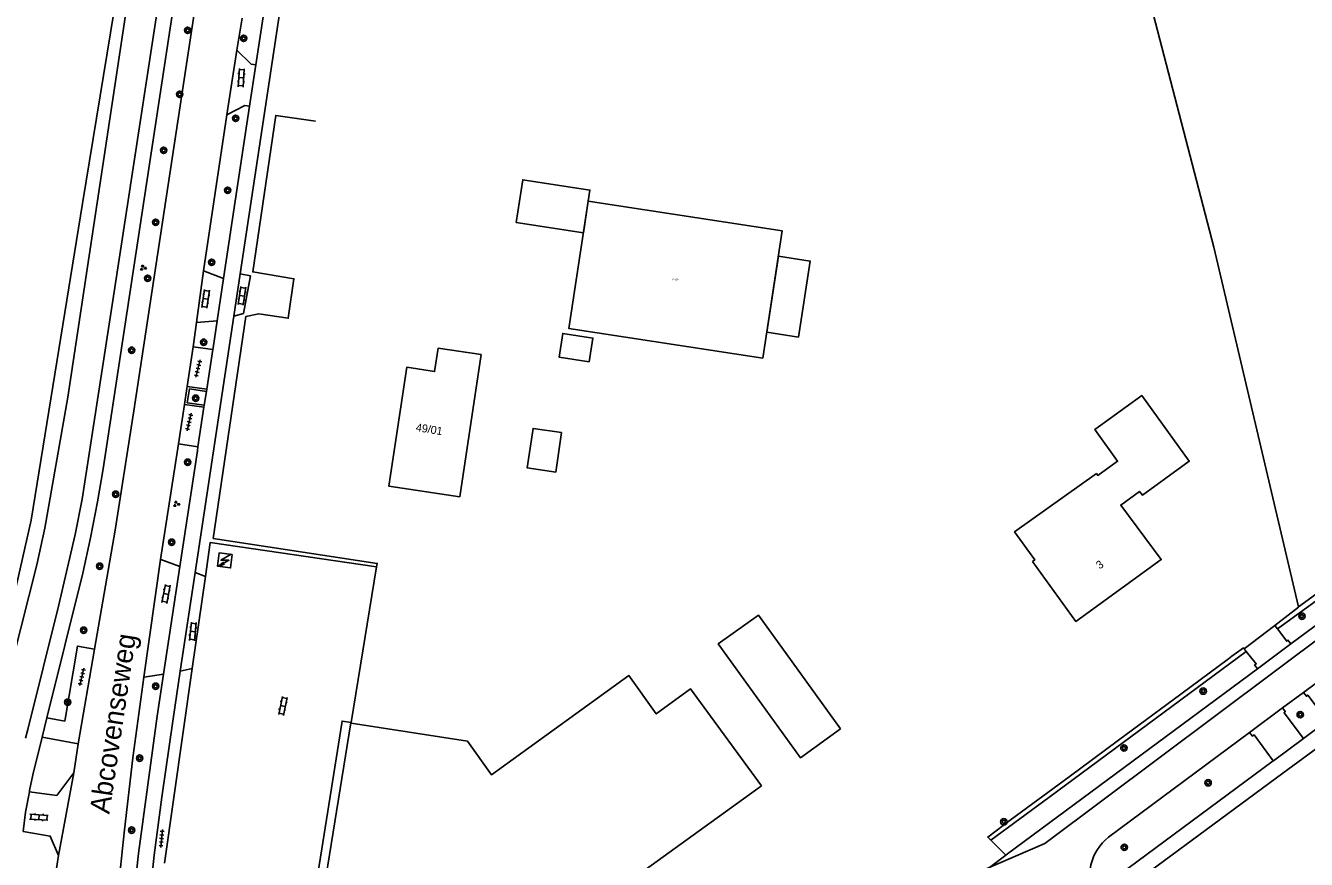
# Model space of a CAD drawing. Extents: x 132994 to 136000, y 393499 to 395512.
# Drawn here: x 133872.7 to 134032.8, y 393671.3 to 393775.6 of the extents above; entities that cross this region are included whole.
import ezdxf

# ---------------------------------------------------------------- set-up
doc = ezdxf.new("R2010")
doc.units = 0
for name, color, linetype in [('gg-afsc-draadraster', 7, 'Continuous'), ('gg-afsc-hekwerk', 7, 'Continuous'), ('gg-afsc-lijn draadraster', 7, 'Continuous'), ('gg-anno-huisnummerreeks BGT', 7, 'Continuous'), ('gg-anno-openbare ruimte label', 7, 'Continuous'), ('gg-bbg-bijgebouw', 7, 'Continuous'), ('gg-bbg-hoofdgebouw', 7, 'Continuous'), ('gg-bbg-lage trafo', 7, 'Continuous'), ('gg-bbg-luifel en loopbrug', 7, 'Continuous'), ('gg-bbg-overig bouwwerk', 7, 'Continuous'), ('gg-knt-bronhoudergrens niveau 01', 7, 'Continuous'), ('gg-knt-verharding', 7, 'Continuous'), ('gg-kwrk-duiker nz buis', 7, 'Continuous'), ('gt-symb-boom', 7, 'Continuous'), ('gt-symb-groenvak', 7, 'Continuous'), ('gt-symb-klinker verharding', 7, 'Continuous'), ('gt-symb-tegel verharding', 7, 'Continuous'), ('gt-symb-trafo symbool', 7, 'Continuous'), ('gx-grn-maaiveld', 7, 'Continuous'), ('kenmerkpunt-x pandkandidaat', 7, 'Continuous')]:
    doc.layers.add(name, color=color, linetype=linetype)

# ---------------------------------------------------------------- blocks, each defined once
blk = doc.blocks.new('gt0-BOOM')
at = {"layer": 'gt-symb-boom'}
for radius in [0.4, 0.2]:
    blk.add_circle((0, 0), radius, dxfattribs=at)
blk = doc.blocks.new('gt0-KL1')
at = {"layer": 'gt-symb-klinker verharding'}
for p, q in [((-1.15, 0.3), (1.15, 0.3)), ((-1, -0.3), (-1, 0.3)), ((-0.5, 0.3), (-0.5, 0.45)), ((0, -0.3), (0, 0.3)), ((0.5, 0.3), (0.5, 0.45)), ((1, -0.3), (1, 0.3)), ((-1.15, -0.3), (1.15, -0.3)), ((-0.5, -0.45), (-0.5, -0.3)), ((0.5, -0.45), (0.5, -0.3))]:
    blk.add_line(p, q, dxfattribs=at)
blk = doc.blocks.new('gt0-TEG1')
at = {"layer": 'gt-symb-tegel verharding'}
for p, q in [((-1.13, 0), (1.12, 0)), ((-0.9, -0.25), (-0.9, 0.25)), ((-0.45, -0.25), (-0.45, 0.25)), ((0, -0.25), (0, 0.25)), ((0.45, -0.25), (0.45, 0.25)), ((0.9, -0.25), (0.9, 0.25))]:
    blk.add_line(p, q, dxfattribs=at)
blk = doc.blocks.new('gt0-GRVAK')
at = {"layer": 'gt-symb-groenvak'}
for p, q in [((-0.11, 0.19), (-0.23, 0.24)), ((-0.18, 0.15), (0.09, 0.15)), ((-0.09, 0.21), (-0.16, 0.32)), ((-0.05, 0.21), (-0.05, 0.39)), ((0, 0.21), (0.06, 0.32)), ((0.01, 0.19), (0.13, 0.24)), ((0.26, -0.05), (0.2, 0.06)), ((0.3, -0.05), (0.3, 0.13)), ((0.35, -0.05), (0.41, 0.06)), ((-0.25, -0.23), (-0.36, -0.18)), ((-0.32, -0.26), (-0.05, -0.26)), ((-0.23, -0.21), (-0.29, -0.1)), ((-0.18, -0.2), (-0.18, -0.02)), ((-0.14, -0.21), (-0.07, -0.1)), ((-0.12, -0.23), (0, -0.18)), ((0.24, -0.07), (0.12, -0.02)), ((0.17, -0.11), (0.44, -0.11)), ((0.37, -0.07), (0.49, -0.02))]:
    blk.add_line(p, q, dxfattribs=at)
blk = doc.blocks.new('gt0-HSP')
at = {"layer": 'gt-symb-trafo symbool'}
for points in [[(0.77, 0.75), (-0.53, 0), (0.47, 0), (-0.83, -0.75)], [(-0.22, -0.24), (-0.83, -0.75), (-0.08, -0.48)]]:
    blk.add_lwpolyline(points, dxfattribs=at)

msp = doc.modelspace()

# ---------------------------------------------------------------- linework, layer by layer
at = {"layer": 'gg-afsc-draadraster'}
msp.add_line((134031.84, 393702.91), (134021.25, 393747.87), dxfattribs=at)
at = {"layer": 'gg-afsc-hekwerk'}
for p, q in [((133916.62, 393707.92), (133913.43, 393688.46)), ((133916.62, 393707.92), (133913.43, 393688.46)), ((133913.43, 393688.46), (133913.42, 393688.4)), ((133913.43, 393688.46), (133913.42, 393688.4))]:
    msp.add_line(p, q, dxfattribs=at)
for points in [[(133896.19, 393711.45), (133900.26, 393739.21), (133901.9, 393739.57), (133905.57, 393739), (133906.29, 393743.95), (133901.14, 393744.8), (133904.01, 393764.36), (133908.96, 393763.64)], [(133896.19, 393711.45), (133916.69, 393708.36), (133916.62, 393707.92)]]:
    msp.add_lwpolyline(points, dxfattribs=at)
at = {"layer": 'gg-afsc-lijn draadraster'}
msp.add_line((134031.84, 393702.91), (134021.25, 393747.87), dxfattribs=at)
at = {"layer": 'gg-bbg-bijgebouw'}
msp.add_lwpolyline([(133974.6, 393687.68), (133964.33, 393701.9), (133959.31, 393698.28), (133969.58, 393684.05), (133974.6, 393687.68)], dxfattribs=at)
at = {"layer": 'gg-bbg-hoofdgebouw'}
msp.add_line((133913.38, 393688.41), (133913.42, 393688.4), dxfattribs=at)
for points in [[(133927, 393716.67), (133918.15, 393718), (133920.39, 393732.87), (133923.87, 393732.34), (133924.32, 393735.28), (133929.68, 393734.47), (133927, 393716.67)], [(133998.58, 393708.58), (133998.87, 393708.79), (133996.36, 393712.3), (134006.58, 393719.59), (134006.75, 393719.35), (134009.23, 393721.12), (134006.39, 393725.11), (134012.24, 393729.34), (134018.18, 393721.13), (134012.32, 393716.9), (134011.96, 393717.36), (134009.62, 393715.65), (134014.69, 393708.84), (134003.99, 393701.1), (133998.58, 393708.58)], [(133913.42, 393688.4), (133927.99, 393686.12), (133930.99, 393681.91), (133948.16, 393694.33), (133951.57, 393689.53), (133955.86, 393692.67), (133964.71, 393680.53)], [(133913.38, 393688.41), (133907.59, 393652.59), (133925.79, 393649.67)], [(133964.71, 393680.53), (133943.88, 393665.48), (133945.1, 393663.77), (133925.84, 393649.83), (133925.79, 393649.67)]]:
    msp.add_lwpolyline(points, dxfattribs=at)
at = {"layer": 'gg-bbg-lage trafo'}
msp.add_lwpolyline([(133898.58, 393709.46), (133898.36, 393707.79), (133896.73, 393708.01), (133896.95, 393709.68), (133898.58, 393709.46)], dxfattribs=at)
at = {"layer": 'gg-bbg-luifel en loopbrug'}
for points in [[(133943.07, 393753.65), (133943.28, 393755.03), (133934.88, 393756.32), (133934.06, 393750.98), (133942.46, 393749.7), (133943.07, 393753.65)], [(133969.36, 393736.64), (133970.82, 393746.15), (133966.83, 393746.76), (133965.38, 393737.25), (133969.36, 393736.64)]]:
    msp.add_lwpolyline(points, dxfattribs=at)
at = {"layer": 'gg-bbg-overig bouwwerk'}
msp.add_lwpolyline([(133943.19, 393733.55), (133943.65, 393736.52), (133939.89, 393737.1), (133939.44, 393734.13), (133943.19, 393733.55)], dxfattribs=at)
at = {"layer": 'gg-knt-bronhoudergrens niveau 01'}
msp.add_lwpolyline([(133939.73, 393724.72), (133936.17, 393725.24), (133935.45, 393720.29), (133939.01, 393719.77), (133939.73, 393724.72)], dxfattribs=at)
at = {"layer": 'gg-knt-verharding'}
for p, q in [((133899.81, 393776.52), (133899.14, 393772.53)), ((133901.52, 393770.67), (133902.51, 393777.24)), ((133899.14, 393772.53), (133897.89, 393764.43)), ((133900.74, 393765.51), (133901.52, 393770.67)), ((133897.48, 393743.98), (133900.74, 393765.51)), ((133897.89, 393764.43), (133894.97, 393744.94)), ((133894.97, 393744.94), (133894.11, 393738.47)), ((133894.97, 393744.94), (133897.48, 393743.98)), ((133896.68, 393738.68), (133897.48, 393743.98)), ((133898.76, 393739.26), (133899.56, 393744.54)), ((133898.76, 393739.26), (133893.93, 393707.21)), ((133894.11, 393738.47), (133893.71, 393735.45)), ((133894.11, 393738.47), (133896.68, 393738.68)), ((133896.17, 393735.31), (133896.68, 393738.68)), ((133893.71, 393735.45), (133892.94, 393730.49)), ((133896.14, 393735.11), (133893.71, 393735.45)), ((133895.39, 393730.14), (133896.14, 393735.11)), ((133896.14, 393735.11), (133896.17, 393735.31)), ((133892.94, 393730.49), (133895.39, 393730.14)), ((133895.08, 393728.12), (133895.34, 393729.83)), ((133895.34, 393729.83), (133895.39, 393730.14)), ((133891.84, 393723.29), (133892.59, 393728.24)), ((133892.59, 393728.24), (133895.04, 393727.89)), ((133895.04, 393727.89), (133895.08, 393728.12)), ((133894.29, 393722.91), (133895.04, 393727.89)), ((133891.76, 393722.74), (133891.84, 393723.29)), ((133894.29, 393722.91), (133891.84, 393723.29)), ((133891.76, 393722.74), (133889.6, 393708.85)), ((133892.03, 393707.96), (133894.22, 393722.43)), ((133894.22, 393722.43), (133894.29, 393722.91)), ((133887.53, 393694.14), (133889.6, 393708.85)), ((133889.6, 393708.85), (133889.63, 393708.84)), ((133889.63, 393708.84), (133892.03, 393707.96)), ((133889.99, 393694.5), (133892.03, 393707.96)), ((133893.93, 393707.21), (133892.07, 393694.89)), ((133895.22, 393706.71), (133893.93, 393707.21)), ((133893.57, 393695.21), (133895.22, 393706.71)), ((133881.35, 393697.63), (133879.32, 393685.78)), ((133887.53, 393694.14), (133889.99, 393694.5)), ((133890.1, 393670.86), (133893.57, 393695.21)), ((133892.07, 393694.89), (133893.57, 393695.21)), ((133875.41, 393689.05), (133874.81, 393686.64)), ((133879.32, 393685.78), (133874.81, 393686.64)), ((133874.81, 393686.64), (133874.81, 393686.64)), ((133878.78, 393682.15), (133879.32, 393685.78)), ((133876.87, 393671.84), (133878.78, 393682.15)), ((133873.25, 393679.95), (133873.22, 393679.79)), ((133876.23, 393667.84), (133876.87, 393671.84))]:
    msp.add_line(p, q, dxfattribs=at)
for points in [[(133899.56, 393744.54), (133907.76, 393798.89), (133911.93, 393825.78), (133913.73, 393836.52), (133915.68, 393846.89), (133917.81, 393857.04), (133920.28, 393867.12), (133922.52, 393874.64)], [(133892.79, 393788.17), (133882.43, 393720.19), (133881.75, 393716.04), (133880.87, 393711.53), (133879.9, 393707.12), (133875.41, 393689.05)], [(133881.35, 393697.63), (133883.92, 393712.5), (133886.26, 393727.44), (133895.36, 393787.29)], [(133899.14, 393772.53), (133900.95, 393770.76), (133901.52, 393770.67)], [(133897.89, 393764.43), (133900.16, 393765.6), (133900.74, 393765.51)], [(133899.56, 393744.54), (133900.86, 393744.3), (133899.96, 393739.6), (133898.76, 393739.26)], [(133892.59, 393728.24), (133892.91, 393730.23), (133892.94, 393730.49)], [(133895.34, 393729.83), (133893.23, 393730.17), (133892.95, 393728.44), (133895.08, 393728.12)], [(133916.62, 393707.92), (133895.83, 393710.98), (133895.22, 393706.71)], [(133875.41, 393689.05), (133877.65, 393688.63), (133879.23, 393698.02), (133881.35, 393697.63)], [(133884.55, 393648.29), (133884.86, 393653.76), (133886.86, 393672.1), (133889.2, 393689.26), (133889.99, 393694.5)], [(133892.07, 393694.89), (133891.17, 393688.94), (133889.77, 393679.13), (133888.82, 393671.86), (133888.31, 393667.08), (133886.73, 393651.07)], [(133887.53, 393694.14), (133886.16, 393684.05), (133885.11, 393675.05)], [(133908.84, 393666.9), (133912.31, 393688.63), (133913.43, 393688.46)], [(133874.81, 393686.64), (133873.64, 393681.92), (133873.25, 393679.95)], [(133878.78, 393682.15), (133876.64, 393679.32), (133873.22, 393679.79)], [(133873.22, 393679.79), (133872.72, 393677.27), (133872.43, 393674.84)], [(133876.87, 393671.84), (133875.82, 393674.27), (133872.43, 393674.84)]]:
    msp.add_lwpolyline(points, dxfattribs=at)
msp.add_arc((134270.99, 393632.46), 388.22, 173.7023, 179.2901, dxfattribs=at)
at = {"layer": 'gg-kwrk-duiker nz buis'}
msp.add_lwpolyline([(133810.97, 393627.5), (133892.22, 393626.76), (134000.13, 393673.32), (134128.53, 393769.46), (134145.44, 393775.09)], dxfattribs=at)
at = {"layer": 'gx-grn-maaiveld'}
for p, q in [((134029.22, 393700.16), (134097.89, 393750.18)), ((134030.87, 393698.29), (134038.02, 393703.59)), ((134025.05, 393697.68), (134028.89, 393700.6)), ((134029.22, 393700.16), (134028.89, 393700.6)), ((134025.3, 393697.36), (134025.05, 393697.68)), ((134030.87, 393698.29), (134026.73, 393695.19)), ((134032.45, 393692.22), (134035.7, 393694.64)), ((134029.83, 393690.28), (134032.45, 393692.22)), ((134025.72, 393687.23), (134029.83, 393690.28)), ((134035.42, 393688.66), (134032.44, 393686.45)), ((133872.74, 393686.51), (133873.01, 393687.59)), ((134028.69, 393683.67), (134006.2, 393667.05)), ((133993.39, 393673.74), (133995.26, 393671.86))]:
    msp.add_line(p, q, dxfattribs=at)
for points in [[(134032.31, 393841.3), (134000.41, 393828.08), (134021.25, 393747.87)], [(133891.17, 393790.48), (133883.75, 393741.77), (133879.8, 393716.37), (133878.95, 393711.96), (133876.92, 393703.18), (133873.01, 393687.59)], [(133867.79, 393688.9), (133873.45, 393713.77), (133879.87, 393753.35), (133885.58, 393788.19)], [(133886.91, 393787.97), (133878.02, 393729.12), (133875.15, 393712.76), (133874.15, 393708.19), (133869.15, 393688.56)], [(133943.07, 393753.65), (133967.32, 393749.93), (133964.88, 393734.03), (133940.63, 393737.74), (133943.07, 393753.65)], [(134031.84, 393702.91), (134042.8, 393710.9), (134043.28, 393711.25), (134047.45, 393714.29), (134047.47, 393714.31), (134093.26, 393747.68)], [(134028.89, 393700.6), (134031.83, 393702.9), (134031.84, 393702.91)], [(134030.87, 393698.29), (134030.52, 393698.76), (134030.36, 393698.62), (134029.22, 393700.16)], [(134025.05, 393697.68), (134024.95, 393697.81), (134023.52, 393696.76), (134023.07, 393696.42), (134017.12, 393692.02), (134009.35, 393686.26), (134003.18, 393681.69), (133995.98, 393676.36), (133992.99, 393674.14), (133993.39, 393673.74)], [(133993.39, 393673.74), (134000.62, 393679.09), (134025.3, 393697.36)], [(134025.3, 393697.36), (134026.56, 393695.78), (134026.34, 393695.67), (134026.73, 393695.19)], [(133995.26, 393671.86), (133995.48, 393672.03), (134026.73, 393695.19)], [(134032.45, 393692.22), (134032.82, 393691.74), (134032.99, 393691.88), (134035.42, 393688.66)], [(134029.83, 393690.28), (134030.19, 393689.82), (134030.04, 393689.67), (134032.44, 393686.45)], [(134025.72, 393687.23), (134008.11, 393674.13), (134007.71, 393673.79), (134007.34, 393673.42), (134007, 393673.02), (134006.7, 393672.59), (134006.44, 393672.13), (134006.22, 393671.66), (134006.04, 393671.16), (134005.9, 393670.66), (134005.81, 393670.14), (134005.76, 393669.62), (134005.76, 393669.09), (134005.8, 393668.57), (134005.89, 393668.05), (134006.02, 393667.54), (134006.2, 393667.05)], [(134028.69, 393683.67), (134026.28, 393686.9), (134026.07, 393686.76), (134025.72, 393687.23)], [(134028.69, 393683.67), (134028.7, 393683.68), (134032.44, 393686.45)], [(134009.03, 393666.73), (134029.86, 393682.11), (134033.61, 393684.88), (134035.12, 393686)], [(133995.26, 393671.86), (133993.2, 393670.33), (133986.48, 393665.34), (133984.36, 393663.74)]]:
    msp.add_lwpolyline(points, dxfattribs=at)

# ---------------------------------------------------------------- block references
at = {"layer": 'gt-symb-boom'}
for p in [(133893, 393775), (133900, 393774), (133892, 393767), (133899, 393764), (133890, 393760), (133898, 393755), (133889, 393751), (133896, 393746), (133888, 393744), (133895, 393736), (133886, 393735), (133894, 393729), (133893, 393721), (133884, 393717), (133891, 393711), (133882, 393708), (134032.27, 393701.76), (133880, 393700), (133889, 393693), (134019.92, 393692.39), (133878, 393691), (134032.05, 393689.44), (134010.02, 393685.28), (133887, 393684), (134020.54, 393680.93), (133886, 393675), (133995.01, 393676.05), (134010.06, 393672.86)]:
    msp.add_blockref('gt0-BOOM', p, dxfattribs=at)
at = {"layer": 'gt-symb-groenvak'}
for p in [(133887.42, 393745.3), (133891.58, 393715.77)]:
    msp.add_blockref('gt0-GRVAK', p, dxfattribs=at)
at = {"layer": 'gt-symb-klinker verharding'}
for p, rotation in [((133899.7, 393769.07), -93.89789623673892), ((133895.25, 393741.43), -98.39757257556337), ((133899.79, 393741.8), -98.38921095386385), ((133890.3, 393704.54), 79.2853561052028), ((133893.66, 393699.84), 84.20389934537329), ((133904.91, 393690.54), 78.11724113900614), ((133874.41, 393676.62), -3.8407470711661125)]:
    msp.add_blockref('gt0-KL1', p, dxfattribs=dict(at, rotation=rotation))
at = {"layer": 'gt-symb-tegel verharding'}
for p, rotation in [((133894.3, 393732.72), 76.46414363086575), ((133893.19, 393726.04), 76.46414363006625), ((133879.77, 393694.17), 76.46414363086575), ((133889.75, 393673.96), 84.8937582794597)]:
    msp.add_blockref('gt0-TEG1', p, dxfattribs=dict(at, rotation=rotation))
at = {"layer": 'gt-symb-trafo symbool'}
msp.add_blockref('gt0-HSP', (133897.68, 393708.74), dxfattribs=at)

# ---------------------------------------------------------------- texts
at = {"layer": 'gg-anno-huisnummerreeks BGT'}
for s, rotation, p in [('49/01', 351, (133921.47, 393724.9)), ('3', 36, (134006.98, 393707.58))]:
    msp.add_text(s, height=1, rotation=rotation, dxfattribs=at).set_placement(p)
at = {"layer": 'gg-anno-openbare ruimte label'}
msp.add_text('Abcovenseweg', height=2.5, rotation=81.5, dxfattribs=at).set_placement((133883.21, 393676.95))
at = {"layer": 'kenmerkpunt-x pandkandidaat'}
msp.add_text('PNDK', height=0.2, dxfattribs=at).set_placement((133953.6, 393743.74))

doc.saveas('drawing.dxf')
